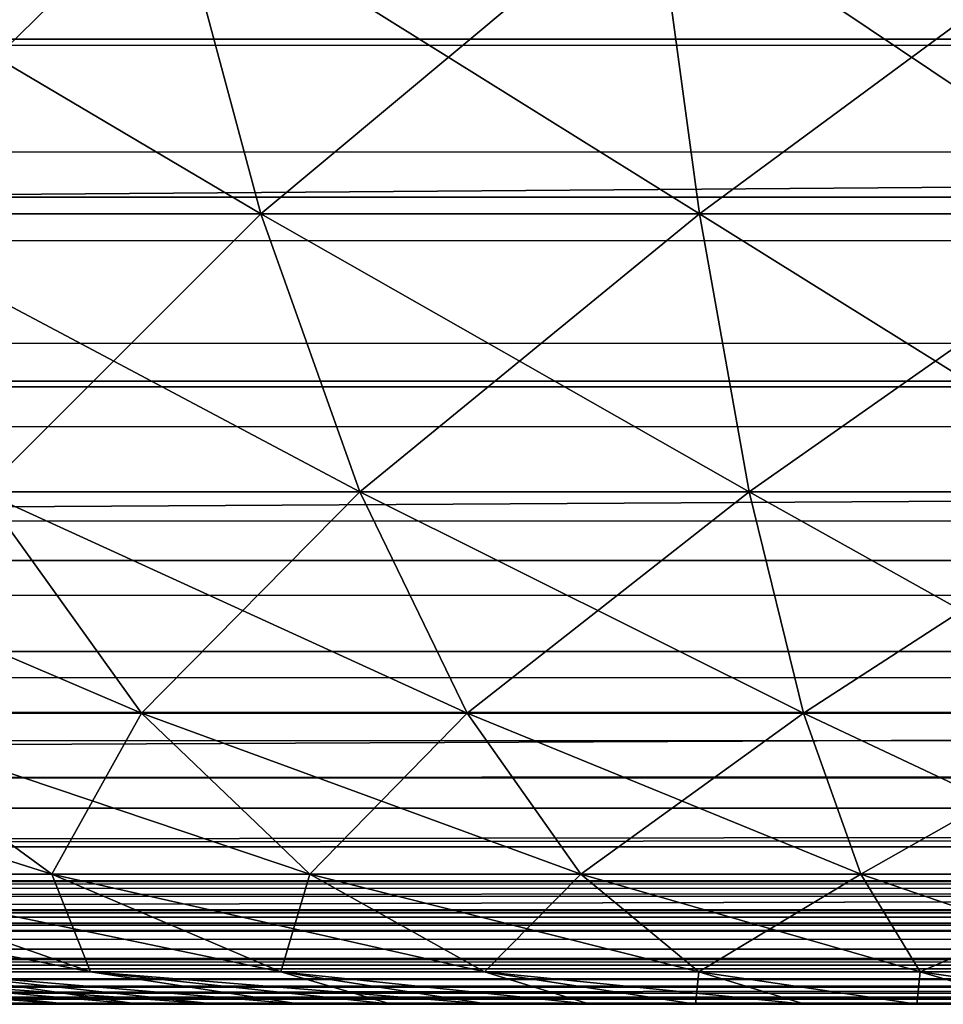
# Model space of a CAD drawing. Header units: millimetres. Extents: x -125 to 125, y -4 to 54.
# Tile 447 of 612: x 66.964 to 67.404, y -2 to -1.531. Entities that reach past the tile are written whole.
import ezdxf

# ---------------------------------------------------------------- set-up
doc = ezdxf.new("R2010")
doc.units = ezdxf.units.MM
doc.header["$LTSCALE"] = 65.185185
for name, color, linetype in [('173', 7, 'CONTINUOUS'), ('175', 7, 'CONTINUOUS'), ('18', 7, 'CONTINUOUS'), ('211', 7, 'CONTINUOUS'), ('213', 7, 'CONTINUOUS'), ('214', 7, 'CONTINUOUS'), ('216', 7, 'CONTINUOUS'), ('22', 7, 'CONTINUOUS'), ('6', 7, 'CONTINUOUS')]:
    doc.layers.add(name, color=color, linetype=linetype)

msp = doc.modelspace()

# ---------------------------------------------------------------- linework, layer by layer
at = {"layer": '173', "color": 7, "linetype": 'Continuous'}
for points in [[(54.72574, -1.34549, -120.58472), (54.89437, -1.54035, -120.86009), (76.61582, -1.34549, -120.69445), (54.72574, -1.34549, -120.58472)], [(54.89437, -1.54035, -120.86009), (76.8519, -1.54035, -120.97049), (76.61582, -1.34549, -120.69445), (54.89437, -1.54035, -120.86009)], [(54.89437, -1.54035, -120.86009), (55.07519, -1.7032, -121.15562), (76.8519, -1.54035, -120.97049), (54.89437, -1.54035, -120.86009)], [(55.07519, -1.7032, -121.15562), (77.10505, -1.7032, -121.26675), (76.8519, -1.54035, -120.97049), (55.07519, -1.7032, -121.15562)], [(55.07519, -1.7032, -121.15562), (55.2655, -1.83198, -121.46758), (77.10505, -1.7032, -121.26675), (55.07519, -1.7032, -121.15562)], [(55.2655, -1.83198, -121.46758), (77.37148, -1.83198, -121.57949), (77.10505, -1.7032, -121.26675), (55.2655, -1.83198, -121.46758)], [(55.2655, -1.83198, -121.46758), (55.46387, -1.92508, -121.79206), (77.37148, -1.83198, -121.57949), (55.2655, -1.83198, -121.46758)], [(55.46387, -1.92508, -121.79206), (77.64919, -1.92508, -121.90477), (77.37148, -1.83198, -121.57949), (55.46387, -1.92508, -121.79206)], [(55.46387, -1.92508, -121.79206), (55.66736, -1.98132, -122.12495), (77.64919, -1.92508, -121.90477), (55.46387, -1.92508, -121.79206)], [(55.66736, -1.98132, -122.12495), (77.93408, -1.98132, -122.2385), (77.64919, -1.92508, -121.90477), (55.66736, -1.98132, -122.12495)], [(55.66736, -1.98132, -122.12495), (71.92165, -2, -122.53836), (77.93408, -1.98132, -122.2385), (55.66736, -1.98132, -122.12495)], [(61.76268, -2, -122.4865), (71.92165, -2, -122.53836), (55.66736, -1.98132, -122.12495), (61.76268, -2, -122.4865)]]:
    msp.add_3dface(points, dxfattribs=at)
at = {"layer": '175', "color": 7, "linetype": 'Continuous'}
for points in [[(76.61582, -1.34549, 120.69445), (54.89437, -1.54035, 120.86009), (54.72574, -1.34549, 120.58472), (76.61582, -1.34549, 120.69445)], [(76.8519, -1.54035, 120.97049), (54.89437, -1.54035, 120.86009), (76.61582, -1.34549, 120.69445), (76.8519, -1.54035, 120.97049)], [(76.8519, -1.54035, 120.97049), (55.07519, -1.7032, 121.15562), (54.89437, -1.54035, 120.86009), (76.8519, -1.54035, 120.97049)], [(77.10505, -1.7032, 121.26675), (55.07519, -1.7032, 121.15562), (76.8519, -1.54035, 120.97049), (77.10505, -1.7032, 121.26675)], [(77.10505, -1.7032, 121.26675), (55.2655, -1.83198, 121.46758), (55.07519, -1.7032, 121.15562), (77.10505, -1.7032, 121.26675)], [(77.37148, -1.83198, 121.57949), (55.2655, -1.83198, 121.46758), (77.10505, -1.7032, 121.26675), (77.37148, -1.83198, 121.57949)], [(77.37148, -1.83198, 121.57949), (55.46387, -1.92508, 121.79206), (55.2655, -1.83198, 121.46758), (77.37148, -1.83198, 121.57949)], [(77.64919, -1.92508, 121.90477), (55.46387, -1.92508, 121.79206), (77.37148, -1.83198, 121.57949), (77.64919, -1.92508, 121.90477)], [(77.64919, -1.92508, 121.90477), (55.66736, -1.98132, 122.12495), (55.46387, -1.92508, 121.79206), (77.64919, -1.92508, 121.90477)], [(77.93408, -1.98132, 122.2385), (55.66736, -1.98132, 122.12495), (77.64919, -1.92508, 121.90477), (77.93408, -1.98132, 122.2385)], [(77.93408, -1.98132, 122.2385), (62.02739, -2, 122.48775), (55.66736, -1.98132, 122.12495), (77.93408, -1.98132, 122.2385)], [(72.17599, -2, 122.53973), (62.02739, -2, 122.48775), (77.93408, -1.98132, 122.2385), (72.17599, -2, 122.53973)]]:
    msp.add_3dface(points, dxfattribs=at)
at = {"layer": '18', "color": 7, "linetype": 'Continuous'}
for points in [[(-123.83451, -1.52181, -124.83356), (123.83451, -1.61564, -124.82048), (-123.83451, -1.61564, -124.82048), (-123.83451, -1.52181, -124.83356)], [(-123.83451, -1.52181, -124.83356), (123.83451, -1.52181, -124.83356), (123.83451, -1.61564, -124.82048), (-123.83451, -1.52181, -124.83356)], [(123.83451, -1.61564, -124.82048), (123.83451, -1.70592, -124.78966), (-123.83451, -1.61564, -124.82048), (123.83451, -1.61564, -124.82048)], [(-123.83451, -1.61564, -124.82048), (123.83451, -1.70592, -124.78966), (-123.83451, -1.70592, -124.78966), (-123.83451, -1.61564, -124.82048)], [(123.83451, -1.70592, -124.78966), (123.83451, -1.78871, -124.74226), (-123.83451, -1.70592, -124.78966), (123.83451, -1.70592, -124.78966)], [(-123.83451, -1.70592, -124.78966), (123.83451, -1.78871, -124.74226), (-123.83451, -1.78871, -124.74226), (-123.83451, -1.70592, -124.78966)], [(-123.83451, -1.78871, -124.74226), (123.83451, -1.86098, -124.68), (-123.83451, -1.86098, -124.68), (-123.83451, -1.78871, -124.74226)], [(123.83451, -1.78871, -124.74226), (123.83451, -1.86098, -124.68), (-123.83451, -1.78871, -124.74226), (123.83451, -1.78871, -124.74226)], [(123.83451, -1.86098, -124.68), (123.83451, -1.92012, -124.60514), (-123.83451, -1.86098, -124.68), (123.83451, -1.86098, -124.68)], [(123.83451, -1.92012, -124.60514), (41.06682, -1.95076, -124.55041), (-123.83451, -1.86098, -124.68), (123.83451, -1.92012, -124.60514)], [(123.83451, -1.92012, -124.60514), (123.83451, -1.96396, -124.52041), (41.06682, -1.95076, -124.55041), (123.83451, -1.92012, -124.60514)], [(41.06682, -1.95076, -124.55041), (123.83451, -1.96396, -124.52041), (41.13385, -1.95132, -124.54923), (41.06682, -1.95076, -124.55041)], [(41.13385, -1.95132, -124.54923), (123.83451, -1.96396, -124.52041), (41.20222, -1.95304, -124.54558), (41.13385, -1.95132, -124.54923)], [(41.20222, -1.95304, -124.54558), (123.83451, -1.96396, -124.52041), (41.27308, -1.956, -124.53912), (41.20222, -1.95304, -124.54558)], [(41.27308, -1.956, -124.53912), (123.83451, -1.96396, -124.52041), (41.34644, -1.96024, -124.52942), (41.27308, -1.956, -124.53912)], [(41.34644, -1.96024, -124.52942), (123.83451, -1.96396, -124.52041), (41.3651, -1.96149, -124.52646), (41.34644, -1.96024, -124.52942)], [(41.3651, -1.96149, -124.52646), (123.83451, -1.96396, -124.52041), (41.42281, -1.96576, -124.51587), (41.3651, -1.96149, -124.52646)], [(123.83451, -1.96396, -124.52041), (123.83451, -1.99092, -124.4289), (41.42281, -1.96576, -124.51587), (123.83451, -1.96396, -124.52041)], [(41.42281, -1.96576, -124.51587), (123.83451, -1.99092, -124.4289), (41.50208, -1.97244, -124.49775), (41.42281, -1.96576, -124.51587)], [(41.50208, -1.97244, -124.49775), (123.83451, -1.99092, -124.4289), (41.58066, -1.97964, -124.47527), (41.50208, -1.97244, -124.49775)], [(41.58066, -1.97964, -124.47527), (123.83451, -1.99092, -124.4289), (41.65427, -1.98648, -124.44952), (41.58066, -1.97964, -124.47527)], [(41.65427, -1.98648, -124.44952), (123.83451, -1.99092, -124.4289), (41.66046, -1.98704, -124.44712), (41.65427, -1.98648, -124.44952)], [(41.66046, -1.98704, -124.44712), (123.83451, -1.99092, -124.4289), (41.72005, -1.9922, -124.42199), (41.66046, -1.98704, -124.44712)], [(123.83451, -1.99092, -124.4289), (123.83451, -2, -124.33403), (41.72005, -1.9922, -124.42199), (123.83451, -1.99092, -124.4289)], [(41.72005, -1.9922, -124.42199), (123.83451, -2, -124.33403), (41.77778, -1.99644, -124.39357), (41.72005, -1.9922, -124.42199)], [(41.77778, -1.99644, -124.39357), (123.83451, -2, -124.33403), (41.82931, -1.9991, -124.36402), (41.77778, -1.99644, -124.39357)], [(123.83451, -2, -124.33403), (41.87449, -2, -124.33403), (41.82931, -1.9991, -124.36402), (123.83451, -2, -124.33403)]]:
    msp.add_3dface(points, dxfattribs=at)
at = {"layer": '211', "color": 7, "linetype": 'Continuous'}
for points in [[(66.95825, -2, -7.81278), (66.98757, -2, -7.85881), (66.95825, -2, -7.18722), (66.95825, -2, -7.81278)], [(66.95825, -2, -7.18722), (66.98757, -2, -7.85881), (66.98757, -2, -7.14119), (66.95825, -2, -7.18722)], [(66.98757, -2, -7.85881), (67.02079, -2, -7.9021), (66.98757, -2, -7.14119), (66.98757, -2, -7.85881)], [(66.98757, -2, -7.14119), (67.02079, -2, -7.9021), (67.02079, -2, -7.0979), (66.98757, -2, -7.14119)], [(67.02079, -2, -7.9021), (67.05766, -2, -7.94234), (67.02079, -2, -7.0979), (67.02079, -2, -7.9021)], [(67.02079, -2, -7.0979), (67.05766, -2, -7.94234), (67.05766, -2, -7.05766), (67.02079, -2, -7.0979)], [(67.05766, -2, -7.94234), (67.0979, -2, -7.97921), (67.05766, -2, -7.05766), (67.05766, -2, -7.94234)], [(67.05766, -2, -7.05766), (67.0979, -2, -7.97921), (67.0979, -2, -7.02079), (67.05766, -2, -7.05766)], [(67.0979, -2, -7.97921), (67.14119, -2, -8.01243), (67.0979, -2, -7.02079), (67.0979, -2, -7.97921)], [(67.0979, -2, -7.02079), (67.14119, -2, -8.01243), (67.14119, -2, -6.98757), (67.0979, -2, -7.02079)], [(67.14119, -2, -8.01243), (67.18722, -2, -8.04175), (67.14119, -2, -6.98757), (67.14119, -2, -8.01243)], [(67.14119, -2, -6.98757), (67.18722, -2, -8.04175), (67.18722, -2, -6.95825), (67.14119, -2, -6.98757)], [(67.18722, -2, -8.04175), (67.23563, -2, -8.06695), (67.18722, -2, -6.95825), (67.18722, -2, -8.04175)], [(67.18722, -2, -6.95825), (67.23563, -2, -8.06695), (67.23563, -2, -6.93305), (67.18722, -2, -6.95825)], [(67.23563, -2, -8.06695), (67.28605, -2, -8.08783), (67.23563, -2, -6.93305), (67.23563, -2, -8.06695)], [(67.23563, -2, -6.93305), (67.28605, -2, -8.08783), (67.28605, -2, -6.91217), (67.23563, -2, -6.93305)], [(67.28605, -2, -8.08783), (67.33809, -2, -8.10424), (67.28605, -2, -6.91217), (67.28605, -2, -8.08783)], [(67.28605, -2, -6.91217), (67.33809, -2, -8.10424), (67.33809, -2, -6.89576), (67.28605, -2, -6.91217)], [(67.33809, -2, -8.10424), (67.39137, -2, -8.11605), (67.33809, -2, -6.89576), (67.33809, -2, -8.10424)], [(67.33809, -2, -6.89576), (67.39137, -2, -8.11605), (67.39137, -2, -6.88395), (67.33809, -2, -6.89576)], [(67.39137, -2, -8.11605), (67.44548, -2, -8.12318), (67.39137, -2, -6.88395), (67.39137, -2, -8.11605)], [(67.39137, -2, -6.88395), (67.44548, -2, -8.12318), (67.44548, -2, -6.87682), (67.39137, -2, -6.88395)]]:
    msp.add_3dface(points, dxfattribs=at)
at = {"layer": '213', "color": 7, "linetype": 'Continuous'}
for points in [[(66.87702, -1.62365, -5.92654), (67.07914, -1.62365, -5.86087), (66.81463, -1.46695, -5.76896), (66.87702, -1.62365, -5.92654)], [(66.81463, -1.46695, -5.76896), (67.07914, -1.62365, -5.86087), (67.037, -1.46695, -5.69671), (66.81463, -1.46695, -5.76896)], [(67.037, -1.46695, -9.30329), (66.87702, -1.62365, -9.07346), (66.81463, -1.46695, -9.23104), (67.037, -1.46695, -9.30329)], [(67.07914, -1.62365, -9.13913), (66.87702, -1.62365, -9.07346), (67.037, -1.46695, -9.30329), (67.07914, -1.62365, -9.13913)], [(67.07914, -1.62365, -5.86087), (67.2879, -1.62365, -5.82104), (67.037, -1.46695, -5.69671), (67.07914, -1.62365, -5.86087)], [(67.037, -1.46695, -5.69671), (67.2879, -1.62365, -5.82104), (67.26666, -1.46695, -5.6529), (67.037, -1.46695, -5.69671)], [(67.26666, -1.46695, -9.3471), (67.07914, -1.62365, -9.13913), (67.037, -1.46695, -9.30329), (67.26666, -1.46695, -9.3471)], [(67.2879, -1.62365, -9.17896), (67.07914, -1.62365, -9.13913), (67.26666, -1.46695, -9.3471), (67.2879, -1.62365, -9.17896)], [(67.2879, -1.62365, -5.82104), (67.5, -1.62365, -5.8077), (67.26666, -1.46695, -5.6529), (67.2879, -1.62365, -5.82104)], [(67.5, -1.62365, -5.8077), (67.5, -1.46695, -5.63822), (67.26666, -1.46695, -5.6529), (67.5, -1.62365, -5.8077)], [(67.5, -1.46695, -9.36178), (67.2879, -1.62365, -9.17896), (67.26666, -1.46695, -9.3471), (67.5, -1.46695, -9.36178)], [(67.5, -1.46695, -9.36178), (67.5, -1.62365, -9.1923), (67.2879, -1.62365, -9.17896), (67.5, -1.46695, -9.36178)], [(66.94665, -1.75596, -6.1024), (67.12618, -1.75596, -6.04407), (66.87702, -1.62365, -5.92654), (66.94665, -1.75596, -6.1024)], [(66.87702, -1.62365, -5.92654), (67.12618, -1.75596, -6.04407), (67.07914, -1.62365, -5.86087), (66.87702, -1.62365, -5.92654)], [(67.07914, -1.62365, -9.13913), (66.94665, -1.75596, -8.8976), (66.87702, -1.62365, -9.07346), (67.07914, -1.62365, -9.13913)], [(67.12618, -1.75596, -8.95593), (66.94665, -1.75596, -8.8976), (67.07914, -1.62365, -9.13913), (67.12618, -1.75596, -8.95593)], [(67.12618, -1.75596, -6.04407), (67.3116, -1.75596, -6.0087), (67.07914, -1.62365, -5.86087), (67.12618, -1.75596, -6.04407)], [(67.07914, -1.62365, -5.86087), (67.3116, -1.75596, -6.0087), (67.2879, -1.62365, -5.82104), (67.07914, -1.62365, -5.86087)], [(67.2879, -1.62365, -9.17896), (67.12618, -1.75596, -8.95593), (67.07914, -1.62365, -9.13913), (67.2879, -1.62365, -9.17896)], [(67.3116, -1.75596, -8.9913), (67.12618, -1.75596, -8.95593), (67.2879, -1.62365, -9.17896), (67.3116, -1.75596, -8.9913)], [(67.5, -1.62365, -9.1923), (67.3116, -1.75596, -8.9913), (67.2879, -1.62365, -9.17896), (67.5, -1.62365, -9.1923)], [(67.3116, -1.75596, -6.0087), (67.5, -1.75596, -5.99684), (67.2879, -1.62365, -5.82104), (67.3116, -1.75596, -6.0087)], [(67.5, -1.75596, -5.99684), (67.5, -1.62365, -5.8077), (67.2879, -1.62365, -5.82104), (67.5, -1.75596, -5.99684)], [(67.5, -1.62365, -9.1923), (67.5, -1.75596, -9.00316), (67.3116, -1.75596, -8.9913), (67.5, -1.62365, -9.1923)], [(66.77585, -1.75596, -6.18277), (67.02224, -1.86142, -6.2933), (66.94665, -1.75596, -6.1024), (66.77585, -1.75596, -6.18277)], [(66.87476, -1.86142, -6.3627), (67.02224, -1.86142, -6.2933), (66.77585, -1.75596, -6.18277), (66.87476, -1.86142, -6.3627)], [(67.02224, -1.86142, -8.7067), (66.87476, -1.86142, -8.6373), (66.94665, -1.75596, -8.8976), (67.02224, -1.86142, -8.7067)], [(67.02224, -1.86142, -6.2933), (67.17724, -1.86142, -6.24294), (66.94665, -1.75596, -6.1024), (67.02224, -1.86142, -6.2933)], [(66.94665, -1.75596, -6.1024), (67.17724, -1.86142, -6.24294), (67.12618, -1.75596, -6.04407), (66.94665, -1.75596, -6.1024)], [(67.12618, -1.75596, -8.95593), (67.02224, -1.86142, -8.7067), (66.94665, -1.75596, -8.8976), (67.12618, -1.75596, -8.95593)], [(67.17724, -1.86142, -8.75706), (67.02224, -1.86142, -8.7067), (67.12618, -1.75596, -8.95593), (67.17724, -1.86142, -8.75706)], [(67.17724, -1.86142, -6.24294), (67.33734, -1.86142, -6.2124), (67.12618, -1.75596, -6.04407), (67.17724, -1.86142, -6.24294)], [(67.12618, -1.75596, -6.04407), (67.33734, -1.86142, -6.2124), (67.3116, -1.75596, -6.0087), (67.12618, -1.75596, -6.04407)], [(67.3116, -1.75596, -8.9913), (67.17724, -1.86142, -8.75706), (67.12618, -1.75596, -8.95593), (67.3116, -1.75596, -8.9913)], [(67.33734, -1.86142, -8.7876), (67.17724, -1.86142, -8.75706), (67.3116, -1.75596, -8.9913), (67.33734, -1.86142, -8.7876)], [(67.5, -1.75596, -9.00316), (67.33734, -1.86142, -8.7876), (67.3116, -1.75596, -8.9913), (67.5, -1.75596, -9.00316)], [(67.33734, -1.86142, -6.2124), (67.5, -1.86142, -6.20217), (67.3116, -1.75596, -6.0087), (67.33734, -1.86142, -6.2124)], [(67.5, -1.86142, -6.20217), (67.5, -1.75596, -5.99684), (67.3116, -1.75596, -6.0087), (67.5, -1.86142, -6.20217)], [(67.5, -1.75596, -9.00316), (67.5, -1.86142, -8.79783), (67.33734, -1.86142, -8.7876), (67.5, -1.75596, -9.00316)], [(66.86512, -1.9381, -6.62617), (66.97965, -1.9381, -6.55349), (66.73715, -1.86142, -6.45003), (66.86512, -1.9381, -6.62617)], [(66.73715, -1.86142, -6.45003), (66.97965, -1.9381, -6.55349), (66.87476, -1.86142, -6.3627), (66.73715, -1.86142, -6.45003)], [(66.97965, -1.9381, -8.44651), (66.86512, -1.9381, -8.37383), (66.87476, -1.86142, -8.6373), (66.97965, -1.9381, -8.44651)], [(67.02224, -1.86142, -8.7067), (66.97965, -1.9381, -8.44651), (66.87476, -1.86142, -8.6373), (67.02224, -1.86142, -8.7067)], [(66.97965, -1.9381, -6.55349), (67.10238, -1.9381, -6.49573), (66.87476, -1.86142, -6.3627), (66.97965, -1.9381, -6.55349)], [(66.87476, -1.86142, -6.3627), (67.10238, -1.9381, -6.49573), (67.02224, -1.86142, -6.2933), (66.87476, -1.86142, -6.3627)], [(67.10238, -1.9381, -8.50427), (66.97965, -1.9381, -8.44651), (67.02224, -1.86142, -8.7067), (67.10238, -1.9381, -8.50427)], [(67.17724, -1.86142, -8.75706), (67.10238, -1.9381, -8.50427), (67.02224, -1.86142, -8.7067), (67.17724, -1.86142, -8.75706)], [(67.10238, -1.9381, -6.49573), (67.23139, -1.9381, -6.45382), (67.02224, -1.86142, -6.2933), (67.10238, -1.9381, -6.49573)], [(67.02224, -1.86142, -6.2933), (67.23139, -1.9381, -6.45382), (67.17724, -1.86142, -6.24294), (67.02224, -1.86142, -6.2933)], [(67.23139, -1.9381, -8.54618), (67.10238, -1.9381, -8.50427), (67.17724, -1.86142, -8.75706), (67.23139, -1.9381, -8.54618)], [(67.33734, -1.86142, -8.7876), (67.23139, -1.9381, -8.54618), (67.17724, -1.86142, -8.75706), (67.33734, -1.86142, -8.7876)], [(67.23139, -1.9381, -6.45382), (67.36463, -1.9381, -6.4284), (67.17724, -1.86142, -6.24294), (67.23139, -1.9381, -6.45382)], [(67.17724, -1.86142, -6.24294), (67.36463, -1.9381, -6.4284), (67.33734, -1.86142, -6.2124), (67.17724, -1.86142, -6.24294)], [(67.36463, -1.9381, -8.5716), (67.23139, -1.9381, -8.54618), (67.33734, -1.86142, -8.7876), (67.36463, -1.9381, -8.5716)], [(67.5, -1.9381, -6.41988), (67.5, -1.86142, -6.20217), (67.33734, -1.86142, -6.2124), (67.5, -1.9381, -6.41988)], [(67.5, -1.86142, -8.79783), (67.36463, -1.9381, -8.5716), (67.33734, -1.86142, -8.7876), (67.5, -1.86142, -8.79783)], [(67.36463, -1.9381, -6.4284), (67.5, -1.9381, -6.41988), (67.33734, -1.86142, -6.2124), (67.36463, -1.9381, -6.4284)], [(67.5, -1.86142, -8.79783), (67.5, -1.9381, -8.58012), (67.36463, -1.9381, -8.5716), (67.5, -1.86142, -8.79783)], [(66.91538, -1.98458, -6.87745), (66.99802, -1.98458, -6.80908), (66.76061, -1.9381, -6.71263), (66.91538, -1.98458, -6.87745)], [(66.76061, -1.9381, -6.71263), (66.99802, -1.98458, -6.80908), (66.86512, -1.9381, -6.62617), (66.76061, -1.9381, -6.71263)], [(66.99802, -1.98458, -6.80908), (67.08857, -1.98458, -6.75162), (66.86512, -1.9381, -6.62617), (66.99802, -1.98458, -6.80908)], [(66.86512, -1.9381, -6.62617), (67.08857, -1.98458, -6.75162), (66.97965, -1.9381, -6.55349), (66.86512, -1.9381, -6.62617)], [(66.99802, -1.98458, -8.19092), (66.91538, -1.98458, -8.12255), (66.86512, -1.9381, -8.37383), (66.99802, -1.98458, -8.19092)], [(66.97965, -1.9381, -8.44651), (66.99802, -1.98458, -8.19092), (66.86512, -1.9381, -8.37383), (66.97965, -1.9381, -8.44651)], [(66.97965, -1.9381, -6.55349), (67.18561, -1.98458, -6.70595), (67.10238, -1.9381, -6.49573), (66.97965, -1.9381, -6.55349)], [(67.08857, -1.98458, -6.75162), (67.18561, -1.98458, -6.70595), (66.97965, -1.9381, -6.55349), (67.08857, -1.98458, -6.75162)], [(67.08857, -1.98458, -8.24838), (66.99802, -1.98458, -8.19092), (66.97965, -1.9381, -8.44651), (67.08857, -1.98458, -8.24838)], [(67.10238, -1.9381, -8.50427), (67.08857, -1.98458, -8.24838), (66.97965, -1.9381, -8.44651), (67.10238, -1.9381, -8.50427)], [(67.18561, -1.98458, -8.29405), (67.08857, -1.98458, -8.24838), (67.10238, -1.9381, -8.50427), (67.18561, -1.98458, -8.29405)], [(67.10238, -1.9381, -6.49573), (67.28761, -1.98458, -6.67281), (67.23139, -1.9381, -6.45382), (67.10238, -1.9381, -6.49573)], [(67.18561, -1.98458, -6.70595), (67.28761, -1.98458, -6.67281), (67.10238, -1.9381, -6.49573), (67.18561, -1.98458, -6.70595)], [(67.23139, -1.9381, -8.54618), (67.18561, -1.98458, -8.29405), (67.10238, -1.9381, -8.50427), (67.23139, -1.9381, -8.54618)], [(67.28761, -1.98458, -8.32719), (67.18561, -1.98458, -8.29405), (67.23139, -1.9381, -8.54618), (67.28761, -1.98458, -8.32719)], [(67.28761, -1.98458, -6.67281), (67.39296, -1.98458, -6.65271), (67.23139, -1.9381, -6.45382), (67.28761, -1.98458, -6.67281)], [(67.23139, -1.9381, -6.45382), (67.39296, -1.98458, -6.65271), (67.36463, -1.9381, -6.4284), (67.23139, -1.9381, -6.45382)], [(67.36463, -1.9381, -8.5716), (67.28761, -1.98458, -8.32719), (67.23139, -1.9381, -8.54618), (67.36463, -1.9381, -8.5716)], [(67.39296, -1.98458, -8.34729), (67.28761, -1.98458, -8.32719), (67.36463, -1.9381, -8.5716), (67.39296, -1.98458, -8.34729)], [(67.5, -1.9381, -8.58012), (67.39296, -1.98458, -8.34729), (67.36463, -1.9381, -8.5716), (67.5, -1.9381, -8.58012)], [(67.39296, -1.98458, -6.65271), (67.5, -1.98458, -6.64598), (67.36463, -1.9381, -6.4284), (67.39296, -1.98458, -6.65271)], [(67.5, -1.98458, -6.64598), (67.5, -1.9381, -6.41988), (67.36463, -1.9381, -6.4284), (67.5, -1.98458, -6.64598)], [(67.5, -1.9381, -8.58012), (67.5, -1.98458, -8.35402), (67.39296, -1.98458, -8.34729), (67.5, -1.9381, -8.58012)], [(66.98757, -2, -7.85881), (66.95825, -2, -7.81278), (66.77893, -1.98458, -7.95761), (66.98757, -2, -7.85881)], [(66.84197, -1.98458, -8.04437), (66.98757, -2, -7.85881), (66.77893, -1.98458, -7.95761), (66.84197, -1.98458, -8.04437)], [(66.77893, -1.98458, -7.04239), (66.98757, -2, -7.14119), (66.84197, -1.98458, -6.95563), (66.77893, -1.98458, -7.04239)], [(66.95825, -2, -7.18722), (66.98757, -2, -7.14119), (66.77893, -1.98458, -7.04239), (66.95825, -2, -7.18722)], [(67.02079, -2, -7.9021), (66.98757, -2, -7.85881), (66.84197, -1.98458, -8.04437), (67.02079, -2, -7.9021)], [(66.91538, -1.98458, -8.12255), (67.02079, -2, -7.9021), (66.84197, -1.98458, -8.04437), (66.91538, -1.98458, -8.12255)], [(66.98757, -2, -7.14119), (67.02079, -2, -7.0979), (66.84197, -1.98458, -6.95563), (66.98757, -2, -7.14119)], [(67.02079, -2, -7.0979), (67.05766, -2, -7.05766), (66.84197, -1.98458, -6.95563), (67.02079, -2, -7.0979)], [(66.84197, -1.98458, -6.95563), (67.05766, -2, -7.05766), (66.91538, -1.98458, -6.87745), (66.84197, -1.98458, -6.95563)], [(66.91538, -1.98458, -6.87745), (67.0979, -2, -7.02079), (66.99802, -1.98458, -6.80908), (66.91538, -1.98458, -6.87745)], [(67.0979, -2, -7.97921), (67.05766, -2, -7.94234), (66.91538, -1.98458, -8.12255), (67.0979, -2, -7.97921)], [(66.99802, -1.98458, -8.19092), (67.0979, -2, -7.97921), (66.91538, -1.98458, -8.12255), (66.99802, -1.98458, -8.19092)], [(67.05766, -2, -7.94234), (67.02079, -2, -7.9021), (66.91538, -1.98458, -8.12255), (67.05766, -2, -7.94234)], [(67.05766, -2, -7.05766), (67.0979, -2, -7.02079), (66.91538, -1.98458, -6.87745), (67.05766, -2, -7.05766)], [(67.14119, -2, -6.98757), (67.18722, -2, -6.95825), (66.99802, -1.98458, -6.80908), (67.14119, -2, -6.98757)], [(66.99802, -1.98458, -6.80908), (67.18722, -2, -6.95825), (67.08857, -1.98458, -6.75162), (66.99802, -1.98458, -6.80908)], [(67.14119, -2, -8.01243), (67.0979, -2, -7.97921), (66.99802, -1.98458, -8.19092), (67.14119, -2, -8.01243)], [(67.08857, -1.98458, -8.24838), (67.14119, -2, -8.01243), (66.99802, -1.98458, -8.19092), (67.08857, -1.98458, -8.24838)], [(67.0979, -2, -7.02079), (67.14119, -2, -6.98757), (66.99802, -1.98458, -6.80908), (67.0979, -2, -7.02079)], [(67.18722, -2, -6.95825), (67.23563, -2, -6.93305), (67.08857, -1.98458, -6.75162), (67.18722, -2, -6.95825)], [(67.08857, -1.98458, -6.75162), (67.23563, -2, -6.93305), (67.18561, -1.98458, -6.70595), (67.08857, -1.98458, -6.75162)], [(67.18722, -2, -8.04175), (67.14119, -2, -8.01243), (67.08857, -1.98458, -8.24838), (67.18722, -2, -8.04175)], [(67.18561, -1.98458, -8.29405), (67.23563, -2, -8.06695), (67.08857, -1.98458, -8.24838), (67.18561, -1.98458, -8.29405)], [(67.23563, -2, -8.06695), (67.18722, -2, -8.04175), (67.08857, -1.98458, -8.24838), (67.23563, -2, -8.06695)], [(67.28605, -2, -6.91217), (67.33809, -2, -6.89576), (67.18561, -1.98458, -6.70595), (67.28605, -2, -6.91217)], [(67.18561, -1.98458, -6.70595), (67.33809, -2, -6.89576), (67.28761, -1.98458, -6.67281), (67.18561, -1.98458, -6.70595)], [(67.23563, -2, -6.93305), (67.28605, -2, -6.91217), (67.18561, -1.98458, -6.70595), (67.23563, -2, -6.93305)], [(67.28761, -1.98458, -8.32719), (67.28605, -2, -8.08783), (67.18561, -1.98458, -8.29405), (67.28761, -1.98458, -8.32719)], [(67.28605, -2, -8.08783), (67.23563, -2, -8.06695), (67.18561, -1.98458, -8.29405), (67.28605, -2, -8.08783)], [(67.33809, -2, -8.10424), (67.28605, -2, -8.08783), (67.28761, -1.98458, -8.32719), (67.33809, -2, -8.10424)], [(67.33809, -2, -6.89576), (67.39137, -2, -6.88395), (67.28761, -1.98458, -6.67281), (67.33809, -2, -6.89576)], [(67.28761, -1.98458, -6.67281), (67.39137, -2, -6.88395), (67.39296, -1.98458, -6.65271), (67.28761, -1.98458, -6.67281)], [(67.39296, -1.98458, -8.34729), (67.39137, -2, -8.11605), (67.28761, -1.98458, -8.32719), (67.39296, -1.98458, -8.34729)], [(67.39137, -2, -8.11605), (67.33809, -2, -8.10424), (67.28761, -1.98458, -8.32719), (67.39137, -2, -8.11605)], [(67.39137, -2, -6.88395), (67.44548, -2, -6.87682), (67.39296, -1.98458, -6.65271), (67.39137, -2, -6.88395)], [(67.44548, -2, -8.12318), (67.39137, -2, -8.11605), (67.39296, -1.98458, -8.34729), (67.44548, -2, -8.12318)], [(67.44548, -2, -6.87682), (67.5, -2, -6.87444), (67.39296, -1.98458, -6.65271), (67.44548, -2, -6.87682)], [(67.5, -2, -6.87444), (67.5, -1.98458, -6.64598), (67.39296, -1.98458, -6.65271), (67.5, -2, -6.87444)], [(67.5, -1.98458, -8.35402), (67.44548, -2, -8.12318), (67.39296, -1.98458, -8.34729), (67.5, -1.98458, -8.35402)]]:
    msp.add_3dface(points, dxfattribs=at)
at = {"layer": '214', "color": 7, "linetype": 'Continuous'}
for points in [[(66.95825, -2, -74.68722), (66.98757, -2, -75.35881), (66.98757, -2, -74.64119), (66.95825, -2, -74.68722)], [(66.95825, -2, -75.31278), (66.98757, -2, -75.35881), (66.95825, -2, -74.68722), (66.95825, -2, -75.31278)], [(66.98757, -2, -74.64119), (67.02079, -2, -75.4021), (67.02079, -2, -74.5979), (66.98757, -2, -74.64119)], [(66.98757, -2, -75.35881), (67.02079, -2, -75.4021), (66.98757, -2, -74.64119), (66.98757, -2, -75.35881)], [(67.02079, -2, -74.5979), (67.05766, -2, -75.44234), (67.05766, -2, -74.55766), (67.02079, -2, -74.5979)], [(67.02079, -2, -75.4021), (67.05766, -2, -75.44234), (67.02079, -2, -74.5979), (67.02079, -2, -75.4021)], [(67.05766, -2, -75.44234), (67.0979, -2, -75.47921), (67.05766, -2, -74.55766), (67.05766, -2, -75.44234)], [(67.05766, -2, -74.55766), (67.0979, -2, -75.47921), (67.0979, -2, -74.52079), (67.05766, -2, -74.55766)], [(67.0979, -2, -74.52079), (67.14119, -2, -75.51243), (67.14119, -2, -74.48757), (67.0979, -2, -74.52079)], [(67.0979, -2, -75.47921), (67.14119, -2, -75.51243), (67.0979, -2, -74.52079), (67.0979, -2, -75.47921)], [(67.14119, -2, -74.48757), (67.18722, -2, -75.54175), (67.18722, -2, -74.45825), (67.14119, -2, -74.48757)], [(67.14119, -2, -75.51243), (67.18722, -2, -75.54175), (67.14119, -2, -74.48757), (67.14119, -2, -75.51243)], [(67.18722, -2, -74.45825), (67.23563, -2, -75.56695), (67.23563, -2, -74.43305), (67.18722, -2, -74.45825)], [(67.18722, -2, -75.54175), (67.23563, -2, -75.56695), (67.18722, -2, -74.45825), (67.18722, -2, -75.54175)], [(67.23563, -2, -74.43305), (67.28605, -2, -75.58783), (67.28605, -2, -74.41217), (67.23563, -2, -74.43305)], [(67.23563, -2, -75.56695), (67.28605, -2, -75.58783), (67.23563, -2, -74.43305), (67.23563, -2, -75.56695)], [(67.28605, -2, -74.41217), (67.33809, -2, -75.60424), (67.33809, -2, -74.39576), (67.28605, -2, -74.41217)], [(67.28605, -2, -75.58783), (67.33809, -2, -75.60424), (67.28605, -2, -74.41217), (67.28605, -2, -75.58783)], [(67.33809, -2, -74.39576), (67.39137, -2, -75.61605), (67.39137, -2, -74.38395), (67.33809, -2, -74.39576)], [(67.33809, -2, -75.60424), (67.39137, -2, -75.61605), (67.33809, -2, -74.39576), (67.33809, -2, -75.60424)], [(67.39137, -2, -74.38395), (67.44548, -2, -75.62318), (67.44548, -2, -74.37682), (67.39137, -2, -74.38395)], [(67.39137, -2, -75.61605), (67.44548, -2, -75.62318), (67.39137, -2, -74.38395), (67.39137, -2, -75.61605)]]:
    msp.add_3dface(points, dxfattribs=at)
at = {"layer": '216', "color": 7, "linetype": 'Continuous'}
for points in [[(66.87702, -1.62365, -73.42654), (67.07914, -1.62365, -73.36087), (66.81463, -1.46695, -73.26896), (66.87702, -1.62365, -73.42654)], [(66.81463, -1.46695, -73.26896), (67.07914, -1.62365, -73.36087), (67.037, -1.46695, -73.19671), (66.81463, -1.46695, -73.26896)], [(67.037, -1.46695, -76.80329), (66.87702, -1.62365, -76.57346), (66.81463, -1.46695, -76.73104), (67.037, -1.46695, -76.80329)], [(67.07914, -1.62365, -76.63913), (66.87702, -1.62365, -76.57346), (67.037, -1.46695, -76.80329), (67.07914, -1.62365, -76.63913)], [(67.07914, -1.62365, -73.36087), (67.2879, -1.62365, -73.32104), (67.037, -1.46695, -73.19671), (67.07914, -1.62365, -73.36087)], [(67.037, -1.46695, -73.19671), (67.2879, -1.62365, -73.32104), (67.26666, -1.46695, -73.1529), (67.037, -1.46695, -73.19671)], [(67.26666, -1.46695, -76.8471), (67.07914, -1.62365, -76.63913), (67.037, -1.46695, -76.80329), (67.26666, -1.46695, -76.8471)], [(67.2879, -1.62365, -76.67896), (67.07914, -1.62365, -76.63913), (67.26666, -1.46695, -76.8471), (67.2879, -1.62365, -76.67896)], [(67.5, -1.46695, -76.86178), (67.2879, -1.62365, -76.67896), (67.26666, -1.46695, -76.8471), (67.5, -1.46695, -76.86178)], [(67.2879, -1.62365, -73.32104), (67.5, -1.62365, -73.3077), (67.26666, -1.46695, -73.1529), (67.2879, -1.62365, -73.32104)], [(67.5, -1.62365, -73.3077), (67.5, -1.46695, -73.13822), (67.26666, -1.46695, -73.1529), (67.5, -1.62365, -73.3077)], [(67.5, -1.46695, -76.86178), (67.5, -1.62365, -76.6923), (67.2879, -1.62365, -76.67896), (67.5, -1.46695, -76.86178)], [(66.87702, -1.62365, -73.42654), (67.12618, -1.75596, -73.54407), (67.07914, -1.62365, -73.36087), (66.87702, -1.62365, -73.42654)], [(66.94665, -1.75596, -73.6024), (67.12618, -1.75596, -73.54407), (66.87702, -1.62365, -73.42654), (66.94665, -1.75596, -73.6024)], [(67.07914, -1.62365, -76.63913), (66.94665, -1.75596, -76.3976), (66.87702, -1.62365, -76.57346), (67.07914, -1.62365, -76.63913)], [(67.12618, -1.75596, -76.45593), (66.94665, -1.75596, -76.3976), (67.07914, -1.62365, -76.63913), (67.12618, -1.75596, -76.45593)], [(67.12618, -1.75596, -73.54407), (67.3116, -1.75596, -73.5087), (67.07914, -1.62365, -73.36087), (67.12618, -1.75596, -73.54407)], [(67.07914, -1.62365, -73.36087), (67.3116, -1.75596, -73.5087), (67.2879, -1.62365, -73.32104), (67.07914, -1.62365, -73.36087)], [(67.2879, -1.62365, -76.67896), (67.12618, -1.75596, -76.45593), (67.07914, -1.62365, -76.63913), (67.2879, -1.62365, -76.67896)], [(67.3116, -1.75596, -76.4913), (67.12618, -1.75596, -76.45593), (67.2879, -1.62365, -76.67896), (67.3116, -1.75596, -76.4913)], [(67.5, -1.62365, -76.6923), (67.3116, -1.75596, -76.4913), (67.2879, -1.62365, -76.67896), (67.5, -1.62365, -76.6923)], [(67.3116, -1.75596, -73.5087), (67.5, -1.75596, -73.49684), (67.2879, -1.62365, -73.32104), (67.3116, -1.75596, -73.5087)], [(67.5, -1.75596, -73.49684), (67.5, -1.62365, -73.3077), (67.2879, -1.62365, -73.32104), (67.5, -1.75596, -73.49684)], [(67.5, -1.62365, -76.6923), (67.5, -1.75596, -76.50316), (67.3116, -1.75596, -76.4913), (67.5, -1.62365, -76.6923)], [(66.87476, -1.86142, -73.8627), (67.02224, -1.86142, -73.7933), (66.77585, -1.75596, -73.68277), (66.87476, -1.86142, -73.8627)], [(66.77585, -1.75596, -73.68277), (67.02224, -1.86142, -73.7933), (66.94665, -1.75596, -73.6024), (66.77585, -1.75596, -73.68277)], [(67.02224, -1.86142, -76.2067), (66.87476, -1.86142, -76.1373), (66.94665, -1.75596, -76.3976), (67.02224, -1.86142, -76.2067)], [(67.12618, -1.75596, -76.45593), (67.02224, -1.86142, -76.2067), (66.94665, -1.75596, -76.3976), (67.12618, -1.75596, -76.45593)], [(67.02224, -1.86142, -73.7933), (67.17724, -1.86142, -73.74294), (66.94665, -1.75596, -73.6024), (67.02224, -1.86142, -73.7933)], [(66.94665, -1.75596, -73.6024), (67.17724, -1.86142, -73.74294), (67.12618, -1.75596, -73.54407), (66.94665, -1.75596, -73.6024)], [(67.17724, -1.86142, -76.25706), (67.02224, -1.86142, -76.2067), (67.12618, -1.75596, -76.45593), (67.17724, -1.86142, -76.25706)], [(67.3116, -1.75596, -76.4913), (67.17724, -1.86142, -76.25706), (67.12618, -1.75596, -76.45593), (67.3116, -1.75596, -76.4913)], [(67.17724, -1.86142, -73.74294), (67.33734, -1.86142, -73.7124), (67.12618, -1.75596, -73.54407), (67.17724, -1.86142, -73.74294)], [(67.12618, -1.75596, -73.54407), (67.33734, -1.86142, -73.7124), (67.3116, -1.75596, -73.5087), (67.12618, -1.75596, -73.54407)], [(67.33734, -1.86142, -76.2876), (67.17724, -1.86142, -76.25706), (67.3116, -1.75596, -76.4913), (67.33734, -1.86142, -76.2876)], [(67.5, -1.75596, -76.50316), (67.33734, -1.86142, -76.2876), (67.3116, -1.75596, -76.4913), (67.5, -1.75596, -76.50316)], [(67.33734, -1.86142, -73.7124), (67.5, -1.86142, -73.70217), (67.3116, -1.75596, -73.5087), (67.33734, -1.86142, -73.7124)], [(67.5, -1.86142, -73.70217), (67.5, -1.75596, -73.49684), (67.3116, -1.75596, -73.5087), (67.5, -1.86142, -73.70217)], [(67.5, -1.75596, -76.50316), (67.5, -1.86142, -76.29783), (67.33734, -1.86142, -76.2876), (67.5, -1.75596, -76.50316)], [(66.73715, -1.86142, -73.95003), (66.97965, -1.9381, -74.05349), (66.87476, -1.86142, -73.8627), (66.73715, -1.86142, -73.95003)], [(66.86512, -1.9381, -74.12617), (66.97965, -1.9381, -74.05349), (66.73715, -1.86142, -73.95003), (66.86512, -1.9381, -74.12617)], [(66.97965, -1.9381, -75.94651), (66.86512, -1.9381, -75.87383), (66.87476, -1.86142, -76.1373), (66.97965, -1.9381, -75.94651)], [(66.87476, -1.86142, -73.8627), (67.10238, -1.9381, -73.99573), (67.02224, -1.86142, -73.7933), (66.87476, -1.86142, -73.8627)], [(66.97965, -1.9381, -74.05349), (67.10238, -1.9381, -73.99573), (66.87476, -1.86142, -73.8627), (66.97965, -1.9381, -74.05349)], [(67.02224, -1.86142, -76.2067), (66.97965, -1.9381, -75.94651), (66.87476, -1.86142, -76.1373), (67.02224, -1.86142, -76.2067)], [(67.10238, -1.9381, -76.00427), (66.97965, -1.9381, -75.94651), (67.02224, -1.86142, -76.2067), (67.10238, -1.9381, -76.00427)], [(67.02224, -1.86142, -73.7933), (67.23139, -1.9381, -73.95382), (67.17724, -1.86142, -73.74294), (67.02224, -1.86142, -73.7933)], [(67.10238, -1.9381, -73.99573), (67.23139, -1.9381, -73.95382), (67.02224, -1.86142, -73.7933), (67.10238, -1.9381, -73.99573)], [(67.17724, -1.86142, -76.25706), (67.10238, -1.9381, -76.00427), (67.02224, -1.86142, -76.2067), (67.17724, -1.86142, -76.25706)], [(67.23139, -1.9381, -76.04618), (67.10238, -1.9381, -76.00427), (67.17724, -1.86142, -76.25706), (67.23139, -1.9381, -76.04618)], [(67.17724, -1.86142, -73.74294), (67.36463, -1.9381, -73.9284), (67.33734, -1.86142, -73.7124), (67.17724, -1.86142, -73.74294)], [(67.23139, -1.9381, -73.95382), (67.36463, -1.9381, -73.9284), (67.17724, -1.86142, -73.74294), (67.23139, -1.9381, -73.95382)], [(67.33734, -1.86142, -76.2876), (67.23139, -1.9381, -76.04618), (67.17724, -1.86142, -76.25706), (67.33734, -1.86142, -76.2876)], [(67.36463, -1.9381, -76.0716), (67.23139, -1.9381, -76.04618), (67.33734, -1.86142, -76.2876), (67.36463, -1.9381, -76.0716)], [(67.36463, -1.9381, -73.9284), (67.5, -1.9381, -73.91988), (67.33734, -1.86142, -73.7124), (67.36463, -1.9381, -73.9284)], [(67.5, -1.9381, -73.91988), (67.5, -1.86142, -73.70217), (67.33734, -1.86142, -73.7124), (67.5, -1.9381, -73.91988)], [(67.5, -1.86142, -76.29783), (67.36463, -1.9381, -76.0716), (67.33734, -1.86142, -76.2876), (67.5, -1.86142, -76.29783)], [(67.5, -1.86142, -76.29783), (67.5, -1.9381, -76.08012), (67.36463, -1.9381, -76.0716), (67.5, -1.86142, -76.29783)], [(66.91538, -1.98458, -74.37745), (66.99802, -1.98458, -74.30908), (66.76061, -1.9381, -74.21263), (66.91538, -1.98458, -74.37745)], [(66.76061, -1.9381, -74.21263), (66.99802, -1.98458, -74.30908), (66.86512, -1.9381, -74.12617), (66.76061, -1.9381, -74.21263)], [(66.99802, -1.98458, -74.30908), (67.08857, -1.98458, -74.25162), (66.86512, -1.9381, -74.12617), (66.99802, -1.98458, -74.30908)], [(66.97965, -1.9381, -75.94651), (66.99802, -1.98458, -75.69092), (66.86512, -1.9381, -75.87383), (66.97965, -1.9381, -75.94651)], [(66.99802, -1.98458, -75.69092), (66.91538, -1.98458, -75.62255), (66.86512, -1.9381, -75.87383), (66.99802, -1.98458, -75.69092)], [(66.86512, -1.9381, -74.12617), (67.08857, -1.98458, -74.25162), (66.97965, -1.9381, -74.05349), (66.86512, -1.9381, -74.12617)], [(67.10238, -1.9381, -76.00427), (67.08857, -1.98458, -75.74838), (66.97965, -1.9381, -75.94651), (67.10238, -1.9381, -76.00427)], [(67.08857, -1.98458, -75.74838), (66.99802, -1.98458, -75.69092), (66.97965, -1.9381, -75.94651), (67.08857, -1.98458, -75.74838)], [(66.97965, -1.9381, -74.05349), (67.18561, -1.98458, -74.20595), (67.10238, -1.9381, -73.99573), (66.97965, -1.9381, -74.05349)], [(67.08857, -1.98458, -74.25162), (67.18561, -1.98458, -74.20595), (66.97965, -1.9381, -74.05349), (67.08857, -1.98458, -74.25162)], [(67.18561, -1.98458, -75.79405), (67.08857, -1.98458, -75.74838), (67.10238, -1.9381, -76.00427), (67.18561, -1.98458, -75.79405)], [(67.23139, -1.9381, -76.04618), (67.18561, -1.98458, -75.79405), (67.10238, -1.9381, -76.00427), (67.23139, -1.9381, -76.04618)], [(67.10238, -1.9381, -73.99573), (67.28761, -1.98458, -74.17281), (67.23139, -1.9381, -73.95382), (67.10238, -1.9381, -73.99573)], [(67.18561, -1.98458, -74.20595), (67.28761, -1.98458, -74.17281), (67.10238, -1.9381, -73.99573), (67.18561, -1.98458, -74.20595)], [(67.28761, -1.98458, -75.82719), (67.18561, -1.98458, -75.79405), (67.23139, -1.9381, -76.04618), (67.28761, -1.98458, -75.82719)], [(67.36463, -1.9381, -76.0716), (67.28761, -1.98458, -75.82719), (67.23139, -1.9381, -76.04618), (67.36463, -1.9381, -76.0716)], [(67.23139, -1.9381, -73.95382), (67.39296, -1.98458, -74.15271), (67.36463, -1.9381, -73.9284), (67.23139, -1.9381, -73.95382)], [(67.28761, -1.98458, -74.17281), (67.39296, -1.98458, -74.15271), (67.23139, -1.9381, -73.95382), (67.28761, -1.98458, -74.17281)], [(67.39296, -1.98458, -75.84729), (67.28761, -1.98458, -75.82719), (67.36463, -1.9381, -76.0716), (67.39296, -1.98458, -75.84729)], [(67.39296, -1.98458, -74.15271), (67.5, -1.98458, -74.14598), (67.36463, -1.9381, -73.9284), (67.39296, -1.98458, -74.15271)], [(67.5, -1.98458, -74.14598), (67.5, -1.9381, -73.91988), (67.36463, -1.9381, -73.9284), (67.5, -1.98458, -74.14598)], [(67.5, -1.9381, -76.08012), (67.39296, -1.98458, -75.84729), (67.36463, -1.9381, -76.0716), (67.5, -1.9381, -76.08012)], [(67.5, -1.9381, -76.08012), (67.5, -1.98458, -75.85402), (67.39296, -1.98458, -75.84729), (67.5, -1.9381, -76.08012)], [(66.84197, -1.98458, -75.54437), (66.98757, -2, -75.35881), (66.77893, -1.98458, -75.45761), (66.84197, -1.98458, -75.54437)], [(66.98757, -2, -75.35881), (66.95825, -2, -75.31278), (66.77893, -1.98458, -75.45761), (66.98757, -2, -75.35881)], [(66.95825, -2, -74.68722), (66.98757, -2, -74.64119), (66.77893, -1.98458, -74.54239), (66.95825, -2, -74.68722)], [(66.77893, -1.98458, -74.54239), (66.98757, -2, -74.64119), (66.84197, -1.98458, -74.45563), (66.77893, -1.98458, -74.54239)], [(66.91538, -1.98458, -75.62255), (67.02079, -2, -75.4021), (66.84197, -1.98458, -75.54437), (66.91538, -1.98458, -75.62255)], [(67.02079, -2, -75.4021), (66.98757, -2, -75.35881), (66.84197, -1.98458, -75.54437), (67.02079, -2, -75.4021)], [(66.84197, -1.98458, -74.45563), (67.05766, -2, -74.55766), (66.91538, -1.98458, -74.37745), (66.84197, -1.98458, -74.45563)], [(67.02079, -2, -74.5979), (67.05766, -2, -74.55766), (66.84197, -1.98458, -74.45563), (67.02079, -2, -74.5979)], [(66.98757, -2, -74.64119), (67.02079, -2, -74.5979), (66.84197, -1.98458, -74.45563), (66.98757, -2, -74.64119)], [(67.05766, -2, -75.44234), (67.02079, -2, -75.4021), (66.91538, -1.98458, -75.62255), (67.05766, -2, -75.44234)], [(66.99802, -1.98458, -75.69092), (67.0979, -2, -75.47921), (66.91538, -1.98458, -75.62255), (66.99802, -1.98458, -75.69092)], [(67.0979, -2, -75.47921), (67.05766, -2, -75.44234), (66.91538, -1.98458, -75.62255), (67.0979, -2, -75.47921)], [(66.91538, -1.98458, -74.37745), (67.0979, -2, -74.52079), (66.99802, -1.98458, -74.30908), (66.91538, -1.98458, -74.37745)], [(67.05766, -2, -74.55766), (67.0979, -2, -74.52079), (66.91538, -1.98458, -74.37745), (67.05766, -2, -74.55766)], [(67.08857, -1.98458, -75.74838), (67.14119, -2, -75.51243), (66.99802, -1.98458, -75.69092), (67.08857, -1.98458, -75.74838)], [(67.14119, -2, -75.51243), (67.0979, -2, -75.47921), (66.99802, -1.98458, -75.69092), (67.14119, -2, -75.51243)], [(66.99802, -1.98458, -74.30908), (67.18722, -2, -74.45825), (67.08857, -1.98458, -74.25162), (66.99802, -1.98458, -74.30908)], [(67.14119, -2, -74.48757), (67.18722, -2, -74.45825), (66.99802, -1.98458, -74.30908), (67.14119, -2, -74.48757)], [(67.0979, -2, -74.52079), (67.14119, -2, -74.48757), (66.99802, -1.98458, -74.30908), (67.0979, -2, -74.52079)], [(67.18722, -2, -75.54175), (67.14119, -2, -75.51243), (67.08857, -1.98458, -75.74838), (67.18722, -2, -75.54175)], [(67.18561, -1.98458, -75.79405), (67.23563, -2, -75.56695), (67.08857, -1.98458, -75.74838), (67.18561, -1.98458, -75.79405)], [(67.23563, -2, -75.56695), (67.18722, -2, -75.54175), (67.08857, -1.98458, -75.74838), (67.23563, -2, -75.56695)], [(67.08857, -1.98458, -74.25162), (67.23563, -2, -74.43305), (67.18561, -1.98458, -74.20595), (67.08857, -1.98458, -74.25162)], [(67.18722, -2, -74.45825), (67.23563, -2, -74.43305), (67.08857, -1.98458, -74.25162), (67.18722, -2, -74.45825)], [(67.28761, -1.98458, -75.82719), (67.28605, -2, -75.58783), (67.18561, -1.98458, -75.79405), (67.28761, -1.98458, -75.82719)], [(67.28605, -2, -75.58783), (67.23563, -2, -75.56695), (67.18561, -1.98458, -75.79405), (67.28605, -2, -75.58783)], [(67.18561, -1.98458, -74.20595), (67.33809, -2, -74.39576), (67.28761, -1.98458, -74.17281), (67.18561, -1.98458, -74.20595)], [(67.28605, -2, -74.41217), (67.33809, -2, -74.39576), (67.18561, -1.98458, -74.20595), (67.28605, -2, -74.41217)], [(67.23563, -2, -74.43305), (67.28605, -2, -74.41217), (67.18561, -1.98458, -74.20595), (67.23563, -2, -74.43305)], [(67.33809, -2, -75.60424), (67.28605, -2, -75.58783), (67.28761, -1.98458, -75.82719), (67.33809, -2, -75.60424)], [(67.39296, -1.98458, -75.84729), (67.39137, -2, -75.61605), (67.28761, -1.98458, -75.82719), (67.39296, -1.98458, -75.84729)], [(67.39137, -2, -75.61605), (67.33809, -2, -75.60424), (67.28761, -1.98458, -75.82719), (67.39137, -2, -75.61605)], [(67.28761, -1.98458, -74.17281), (67.39137, -2, -74.38395), (67.39296, -1.98458, -74.15271), (67.28761, -1.98458, -74.17281)], [(67.33809, -2, -74.39576), (67.39137, -2, -74.38395), (67.28761, -1.98458, -74.17281), (67.33809, -2, -74.39576)], [(67.44548, -2, -75.62318), (67.39137, -2, -75.61605), (67.39296, -1.98458, -75.84729), (67.44548, -2, -75.62318)], [(67.39137, -2, -74.38395), (67.44548, -2, -74.37682), (67.39296, -1.98458, -74.15271), (67.39137, -2, -74.38395)], [(67.5, -1.98458, -75.85402), (67.44548, -2, -75.62318), (67.39296, -1.98458, -75.84729), (67.5, -1.98458, -75.85402)], [(67.5, -2, -74.37444), (67.5, -1.98458, -74.14598), (67.39296, -1.98458, -74.15271), (67.5, -2, -74.37444)], [(67.44548, -2, -74.37682), (67.5, -2, -74.37444), (67.39296, -1.98458, -74.15271), (67.44548, -2, -74.37682)]]:
    msp.add_3dface(points, dxfattribs=at)
at = {"layer": '22', "color": 7, "linetype": 'Continuous'}
for points in [[(123.83451, -1.52181, 124.83356), (-123.83451, -1.61564, 124.82048), (123.83451, -1.61564, 124.82048), (123.83451, -1.52181, 124.83356)], [(123.83451, -1.52181, 124.83356), (-123.83451, -1.52181, 124.83356), (-123.83451, -1.61564, 124.82048), (123.83451, -1.52181, 124.83356)], [(-123.83451, -1.61564, 124.82048), (-123.83451, -1.70592, 124.78966), (123.83451, -1.61564, 124.82048), (-123.83451, -1.61564, 124.82048)], [(123.83451, -1.61564, 124.82048), (-123.83451, -1.70592, 124.78966), (123.83451, -1.70592, 124.78966), (123.83451, -1.61564, 124.82048)], [(-123.83451, -1.70592, 124.78966), (-123.83451, -1.78871, 124.74226), (123.83451, -1.70592, 124.78966), (-123.83451, -1.70592, 124.78966)], [(123.83451, -1.70592, 124.78966), (-123.83451, -1.78871, 124.74226), (123.83451, -1.78871, 124.74226), (123.83451, -1.70592, 124.78966)], [(-123.83451, -1.78871, 124.74226), (-123.83451, -1.86098, 124.68), (123.83451, -1.78871, 124.74226), (-123.83451, -1.78871, 124.74226)], [(123.83451, -1.78871, 124.74226), (-123.83451, -1.86098, 124.68), (123.83451, -1.86098, 124.68), (123.83451, -1.78871, 124.74226)], [(-123.83451, -1.86098, 124.68), (-123.83451, -1.92012, 124.60514), (123.83451, -1.86098, 124.68), (-123.83451, -1.86098, 124.68)], [(-123.83451, -1.92012, 124.60514), (-41.06682, -1.95076, 124.55041), (123.83451, -1.86098, 124.68), (-123.83451, -1.92012, 124.60514)], [(-41.06682, -1.95076, 124.55041), (-38.93318, -1.95076, 124.55041), (123.83451, -1.86098, 124.68), (-41.06682, -1.95076, 124.55041)], [(-38.93318, -1.95076, 124.55041), (38.93318, -1.95076, 124.55041), (123.83451, -1.86098, 124.68), (-38.93318, -1.95076, 124.55041)], [(38.93318, -1.95076, 124.55041), (41.06682, -1.95076, 124.55041), (123.83451, -1.86098, 124.68), (38.93318, -1.95076, 124.55041)], [(123.83451, -1.92012, 124.60514), (123.83451, -1.86098, 124.68), (41.06682, -1.95076, 124.55041), (123.83451, -1.92012, 124.60514)], [(41.13686, -1.95137, 124.54913), (123.83451, -1.92012, 124.60514), (41.06682, -1.95076, 124.55041), (41.13686, -1.95137, 124.54913)], [(41.20579, -1.95316, 124.54533), (123.83451, -1.92012, 124.60514), (41.13686, -1.95137, 124.54913), (41.20579, -1.95316, 124.54533)], [(41.27409, -1.95605, 124.53901), (123.83451, -1.92012, 124.60514), (41.20579, -1.95316, 124.54533), (41.27409, -1.95605, 124.53901)], [(41.34395, -1.96008, 124.5298), (123.83451, -1.92012, 124.60514), (41.27409, -1.95605, 124.53901), (41.34395, -1.96008, 124.5298)], [(41.36522, -1.9615, 124.52643), (123.83451, -1.92012, 124.60514), (41.34395, -1.96008, 124.5298), (41.36522, -1.9615, 124.52643)], [(123.83451, -1.96396, 124.52041), (123.83451, -1.92012, 124.60514), (41.36522, -1.9615, 124.52643), (123.83451, -1.96396, 124.52041)], [(41.41591, -1.96522, 124.51725), (123.83451, -1.96396, 124.52041), (41.36522, -1.9615, 124.52643), (41.41591, -1.96522, 124.51725)], [(41.49017, -1.97138, 124.50077), (123.83451, -1.96396, 124.52041), (41.41591, -1.96522, 124.51725), (41.49017, -1.97138, 124.50077)], [(41.56669, -1.97833, 124.47963), (123.83451, -1.96396, 124.52041), (41.49017, -1.97138, 124.50077), (41.56669, -1.97833, 124.47963)], [(41.64256, -1.98541, 124.45395), (123.83451, -1.96396, 124.52041), (41.56669, -1.97833, 124.47963), (41.64256, -1.98541, 124.45395)], [(41.66046, -1.98704, 124.44714), (123.83451, -1.96396, 124.52041), (41.64256, -1.98541, 124.45395), (41.66046, -1.98704, 124.44714)], [(123.83451, -1.99092, 124.4289), (123.83451, -1.96396, 124.52041), (41.66046, -1.98704, 124.44714), (123.83451, -1.99092, 124.4289)], [(41.71341, -1.99166, 124.42498), (123.83451, -1.99092, 124.4289), (41.66046, -1.98704, 124.44714), (41.71341, -1.99166, 124.42498)], [(41.77623, -1.99635, 124.39438), (123.83451, -1.99092, 124.4289), (41.71341, -1.99166, 124.42498), (41.77623, -1.99635, 124.39438)], [(41.82964, -1.99911, 124.36382), (123.83451, -1.99092, 124.4289), (41.77623, -1.99635, 124.39438), (41.82964, -1.99911, 124.36382)], [(41.87449, -2, 124.33403), (123.83451, -1.99092, 124.4289), (41.82964, -1.99911, 124.36382), (41.87449, -2, 124.33403)], [(41.87449, -2, 124.33403), (123.83451, -2, 124.33403), (123.83451, -1.99092, 124.4289), (41.87449, -2, 124.33403)]]:
    msp.add_3dface(points, dxfattribs=at)
at = {"layer": '6', "color": 7, "linetype": 'Continuous'}
for points in [[(82.32441, -2, 122.59958), (41.87449, -2, 124.33403), (72.17599, -2, 122.53973), (82.32441, -2, 122.59958)], [(72.17599, -2, 122.53973), (41.87449, -2, 124.33403), (62.02739, -2, 122.48775), (72.17599, -2, 122.53973)], [(92.47336, -2, 122.66729), (41.87449, -2, 124.33403), (82.32441, -2, 122.59958), (92.47336, -2, 122.66729)], [(123.83451, -2, 124.33403), (41.87449, -2, 124.33403), (122.91759, -2, 122.91759), (123.83451, -2, 124.33403)], [(122.91759, -2, 122.91759), (41.87449, -2, 124.33403), (112.77014, -2, 122.8263), (122.91759, -2, 122.91759)], [(112.77014, -2, 122.8263), (41.87449, -2, 124.33403), (102.62212, -2, 122.74287), (112.77014, -2, 122.8263)], [(102.62212, -2, 122.74287), (41.87449, -2, 124.33403), (92.47336, -2, 122.66729), (102.62212, -2, 122.74287)], [(41.95123, -2, -124.20445), (41.87449, -2, -124.33403), (123.83451, -2, -124.33403), (41.95123, -2, -124.20445)], [(42.0073, -2, -124.06548), (41.95123, -2, -124.20445), (123.83451, -2, -124.33403), (42.0073, -2, -124.06548)], [(42.04204, -2, -123.91899), (42.0073, -2, -124.06548), (123.83451, -2, -124.33403), (42.04204, -2, -123.91899)], [(42.0544, -2, -123.76197), (42.04204, -2, -123.91899), (123.83451, -2, -124.33403), (42.0544, -2, -123.76197)], [(51.70251, -2, -122.44283), (42.0544, -2, -123.14555), (123.83451, -2, -124.33403), (51.70251, -2, -122.44283)], [(42.0544, -2, -123.14555), (42.0544, -2, -123.76197), (123.83451, -2, -124.33403), (42.0544, -2, -123.14555)], [(61.76268, -2, -122.4865), (51.70251, -2, -122.44283), (123.83451, -2, -124.33403), (61.76268, -2, -122.4865)], [(71.92165, -2, -122.53836), (61.76268, -2, -122.4865), (123.83451, -2, -124.33403), (71.92165, -2, -122.53836)]]:
    msp.add_3dface(points, dxfattribs=at)

doc.saveas('drawing.dxf')
